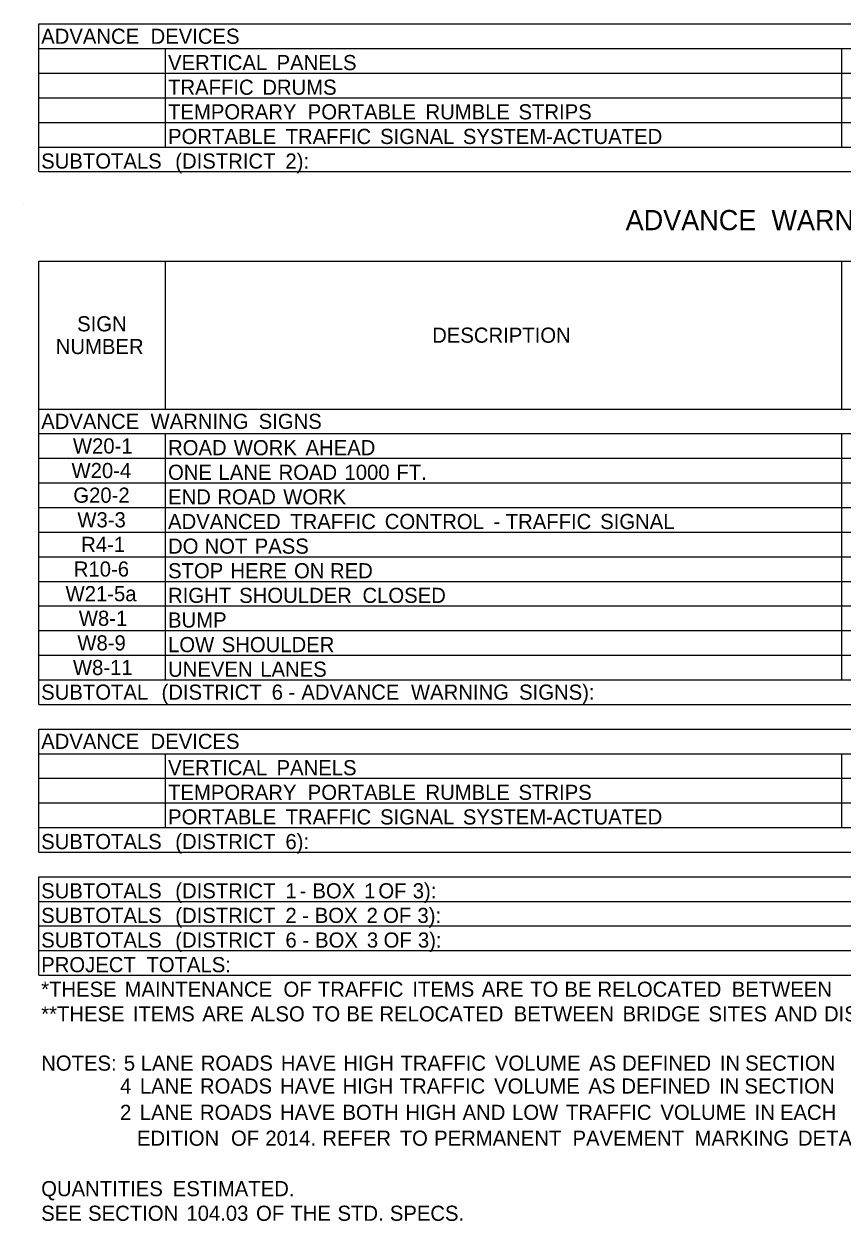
# Model space of a CAD drawing. Extents: x 542596 to 1930787, y -1948294 to 596640.
# Drawn here: x 542596.4 to 542920.2, y -1947004.1 to -1946529.9 of the extents above; entities that cross this region are included whole.
import ezdxf

# ---------------------------------------------------------------- set-up
doc = ezdxf.new("R2010")
doc.units = 0
doc.layers.add('Default', color=7, linetype='Continuous')

msp = doc.modelspace()

# ---------------------------------------------------------------- linework, layer by layer
at = {"layer": 'Default'}
for p, q in [((542602.25, -1946529.94), (543490.96, -1946529.94)), ((542602.25, -1946588.44), (542602.25, -1946529.94)), ((542602.25, -1946588.44), (542602.25, -1946529.94)), ((542652.46, -1946529.94), (543403.21, -1946529.94)), ((542602.25, -1946539.69), (543490.96, -1946539.69)), ((542652.46, -1946578.69), (542652.46, -1946539.69)), ((542652.46, -1946578.69), (542652.46, -1946539.69)), ((542920.1, -1946578.69), (542920.1, -1946539.69)), ((542920.1, -1946578.69), (542920.1, -1946539.69)), ((542602.25, -1946549.44), (543490.96, -1946549.44)), ((542602.25, -1946559.19), (543490.96, -1946559.19)), ((542602.25, -1946568.94), (543490.96, -1946568.94)), ((542602.25, -1946578.69), (542920.1, -1946578.69)), ((542602.25, -1946578.69), (543490.96, -1946578.69)), ((542920.1, -1946578.69), (543178.96, -1946578.69)), ((542602.25, -1946588.44), (543490.96, -1946588.44)), ((542596.4, -1946601.04), (542596.4, -1946601.04)), ((542602.25, -1946623.95), (543440.75, -1946623.95)), ((542602.25, -1946799.45), (542602.25, -1946623.95)), ((542602.25, -1946799.45), (542602.25, -1946623.95)), ((542652.46, -1946682.45), (542652.46, -1946623.95)), ((542920.1, -1946682.45), (542920.1, -1946623.95)), ((542602.25, -1946682.45), (543440.75, -1946682.45)), ((542602.25, -1946692.2), (543440.75, -1946692.2)), ((542652.46, -1946789.7), (542652.46, -1946692.2)), ((542652.46, -1946789.7), (542652.46, -1946692.2)), ((542920.1, -1946789.7), (542920.1, -1946692.2)), ((542920.1, -1946789.7), (542920.1, -1946692.2)), ((542602.25, -1946701.95), (543440.75, -1946701.95)), ((542602.25, -1946711.7), (543440.75, -1946711.7)), ((542602.25, -1946721.45), (543440.75, -1946721.45)), ((542602.25, -1946731.2), (543440.75, -1946731.2)), ((542602.25, -1946740.95), (543440.75, -1946740.95)), ((542602.25, -1946750.7), (543440.75, -1946750.7)), ((542602.25, -1946760.45), (543440.75, -1946760.45)), ((542602.25, -1946770.2), (543440.75, -1946770.2)), ((542602.25, -1946779.95), (543440.75, -1946779.95)), ((542602.25, -1946789.7), (543440.75, -1946789.7)), ((542602.25, -1946799.45), (543440.75, -1946799.45)), ((542602.25, -1946809.2), (543440.75, -1946809.2)), ((542602.25, -1946857.95), (542602.25, -1946809.2)), ((542602.25, -1946857.95), (542602.25, -1946809.2)), ((542652.46, -1946809.2), (543353, -1946809.2)), ((542602.25, -1946818.95), (543440.75, -1946818.95)), ((542652.46, -1946848.2), (542652.46, -1946818.95)), ((542652.46, -1946848.2), (542652.46, -1946818.95)), ((542920.1, -1946848.2), (542920.1, -1946818.95)), ((542920.1, -1946848.2), (542920.1, -1946818.95)), ((542602.25, -1946828.7), (543440.75, -1946828.7)), ((542602.25, -1946838.45), (543440.75, -1946838.45)), ((542602.25, -1946848.2), (543440.75, -1946848.2)), ((542602.25, -1946848.2), (543440.75, -1946848.2)), ((542602.25, -1946857.95), (543440.75, -1946857.95)), ((542602.25, -1946867.7), (543440.75, -1946867.7)), ((542602.25, -1946906.7), (542602.25, -1946867.7)), ((542602.25, -1946906.7), (542602.25, -1946867.7)), ((542602.25, -1946877.45), (543440.75, -1946877.45)), ((542602.25, -1946887.2), (543440.75, -1946887.2)), ((542602.25, -1946896.95), (543440.75, -1946896.95)), ((542602.25, -1946906.7), (543440.75, -1946906.7))]:
    msp.add_line(p, q, dxfattribs=at)

# ---------------------------------------------------------------- texts
for s, height, p in [('ADVANCE', 6, (542603.22, -1946537.81)), (' DEVICES', 6, (542644.27, -1946537.81)), ('VERTICAL', 6, (542653.43, -1946548.24)), (' PANELS', 6, (542694.14, -1946548.24)), ('TRAFFIC', 6, (542653.43, -1946557.99)), (' DRUMS', 6, (542688.5, -1946557.99)), ('TEMPORARY', 6, (542653.43, -1946567.74)), (' PORTABLE', 6, (542706.48, -1946567.74)), (' RUMBLE', 6, (542753.09, -1946567.74)), (' STRIPS', 6, (542789.91, -1946567.74)), ('PORTABLE', 6, (542653.43, -1946577.49)), (' TRAFFIC', 6, (542697.72, -1946577.49)), (' SIGNAL', 6, (542735.11, -1946577.49)), (' SYSTEM-ACTUATED', 6, (542767.89, -1946577.49)), ('SUBTOTALS', 6, (542603.22, -1946587.24)), (' (DISTRICT', 6, (542654.05, -1946587.24)), (' 2):', 6, (542697.65, -1946587.24)), ('ADVANCE', 8, (542834.54, -1946611.62)), (' WARNING', 8, (542889.27, -1946611.62)), ('SIGN', 6, (542617.44, -1946651.7)), ('DESCRIPTION', 6, (542757.97, -1946656.2)), ('NUMBER', 6, (542608.98, -1946660.7)), ('ADVANCE', 6, (542603.22, -1946690.32)), (' WARNING', 6, (542644.27, -1946690.32)), (' SIGNS', 6, (542687.07, -1946690.32)), ('W20-1', 6, (542615.78, -1946700.07)), ('ROAD', 6, (542653.43, -1946700.75)), (' WORK', 6, (542677.21, -1946700.75)), (' AHEAD', 6, (542705.6, -1946700.75)), ('W20-4', 6, (542615.22, -1946709.82)), ('ONE', 6, (542653.43, -1946710.5)), (' LANE', 6, (542671.16, -1946710.5)), (' ROAD', 6, (542694.94, -1946710.5)), (' 1000', 6, (542721.04, -1946710.5)), (' FT.', 6, (542741.61, -1946710.5)), ('G20-2', 6, (542615.93, -1946719.57)), ('END', 6, (542653.43, -1946720.25)), (' ROAD', 6, (542670.69, -1946720.25)), (' WORK', 6, (542696.79, -1946720.25)), ('W3-3', 6, (542617.53, -1946729.32)), ('ADVANCED', 6, (542653.43, -1946730)), (' TRAFFIC', 6, (542699.58, -1946730)), (' CONTROL', 6, (542736.97, -1946730)), (' -', 6, (542779.99, -1946730)), (' TRAFFIC', 6, (542784.84, -1946730)), (' SIGNAL', 6, (542822.23, -1946730)), ('R4-1', 6, (542619.04, -1946739.07)), ('DO', 6, (542653.43, -1946739.75)), (' NOT', 6, (542665.64, -1946739.75)), (' PASS', 6, (542685.49, -1946739.75)), ('R10-6', 6, (542616.13, -1946748.82)), ('STOP', 6, (542653.43, -1946749.5)), (' HERE', 6, (542675.9, -1946749.5)), (' ON', 6, (542701.07, -1946749.5)), (' RED', 6, (542715.29, -1946749.5)), ('W21-5a', 6, (542612.86, -1946758.57)), ('RIGHT', 6, (542653.43, -1946759.25)), (' SHOULDER', 6, (542679.35, -1946759.25)), (' CLOSED', 6, (542728.15, -1946759.25)), ('W8-1', 6, (542618.11, -1946768.32)), ('BUMP', 6, (542653.43, -1946769)), ('W8-9', 6, (542617.53, -1946778.07)), ('LOW', 6, (542653.43, -1946778.75)), (' SHOULDER', 6, (542672.43, -1946778.75)), ('W8-11', 6, (542615.78, -1946787.82)), ('UNEVEN', 6, (542653.43, -1946788.5)), (' LANES', 6, (542687.69, -1946788.5)), ('SUBTOTAL', 6, (542603.22, -1946797.57)), (' (DISTRICT', 6, (542648.62, -1946797.57)), (' 6', 6, (542692.22, -1946797.57)), (' -', 6, (542698.91, -1946797.57)), (' ADVANCE', 6, (542703.96, -1946797.57)), (' WARNING', 6, (542747.34, -1946797.57)), (' SIGNS):', 6, (542790.14, -1946797.57)), ('ADVANCE', 6, (542603.22, -1946817.07)), (' DEVICES', 6, (542644.27, -1946817.07)), ('VERTICAL', 6, (542653.43, -1946827.5)), (' PANELS', 6, (542694.14, -1946827.5)), ('TEMPORARY', 6, (542653.43, -1946837.25)), (' PORTABLE', 6, (542706.48, -1946837.25)), (' RUMBLE', 6, (542753.09, -1946837.25)), (' STRIPS', 6, (542789.91, -1946837.25)), ('PORTABLE', 6, (542653.43, -1946847)), (' TRAFFIC', 6, (542697.72, -1946847)), (' SIGNAL', 6, (542735.11, -1946847)), (' SYSTEM-ACTUATED', 6, (542767.89, -1946847)), ('SUBTOTALS', 6, (542603.22, -1946856.75)), (' (DISTRICT', 6, (542654.05, -1946856.75)), (' 6):', 6, (542697.65, -1946856.75)), ('SUBTOTALS', 6, (542603.22, -1946876.25)), (' (DISTRICT', 6, (542654.05, -1946876.25)), (' 1', 6, (542697.65, -1946876.25)), (' BOX', 6, (542708.34, -1946876.25)), (' 1', 6, (542728.82, -1946876.25)), (' OF', 6, (542734.45, -1946876.25)), (' 3):', 6, (542748.04, -1946876.25)), (' -', 6, (542703.28, -1946876.25)), ('SUBTOTALS', 6, (542603.22, -1946886)), (' (DISTRICT', 6, (542654.05, -1946886)), (' 2', 6, (542697.65, -1946886)), (' BOX', 6, (542709.27, -1946886)), (' 2', 6, (542729.76, -1946886)), (' OF', 6, (542736.33, -1946886)), (' 3):', 6, (542749.91, -1946886)), (' -', 6, (542704.22, -1946886)), ('SUBTOTALS', 6, (542603.22, -1946895.75)), (' (DISTRICT', 6, (542654.05, -1946895.75)), (' 6', 6, (542697.65, -1946895.75)), (' BOX', 6, (542709.4, -1946895.75)), (' 3', 6, (542729.89, -1946895.75)), (' OF', 6, (542736.51, -1946895.75)), (' 3):', 6, (542750.09, -1946895.75)), (' -', 6, (542704.34, -1946895.75)), ('PROJECT', 6, (542603.22, -1946905.5)), (' TOTALS:', 6, (542642.65, -1946905.5)), ('*THESE', 6, (542603.22, -1946915.25)), (' MAINTENANCE', 6, (542633.99, -1946915.25)), (' OF', 6, (542696.89, -1946915.25)), (' TRAFFIC', 6, (542710.48, -1946915.25)), (' ITEMS', 6, (542747.87, -1946915.25)), (' ARE', 6, (542775.38, -1946915.25)), (' TO', 6, (542794.5, -1946915.25)), (' BE', 6, (542808.1, -1946915.25)), (' RELOCATED', 6, (542821.16, -1946915.25)), (' BETWEEN', 6, (542874.29, -1946915.25)), ('**THESE', 6, (542603.22, -1946925)), (' ITEMS', 6, (542637.25, -1946925)), (' ARE', 6, (542664.76, -1946925)), (' ALSO', 6, (542683.88, -1946925)), (' TO', 6, (542708.2, -1946925)), (' BE', 6, (542721.8, -1946925)), (' RELOCATED', 6, (542734.86, -1946925)), (' BETWEEN', 6, (542787.99, -1946925)), (' BRIDGE', 6, (542831.09, -1946925)), (' SITES', 6, (542865.11, -1946925)), (' AND', 6, (542891.23, -1946925)), (' DISTRICTS', 6, (542910.81, -1946925)), ('NOTES:', 6, (542603.22, -1946944.5)), (' 5', 6, (542633.7, -1946944.5)), (' LANE', 6, (542640.36, -1946944.5)), (' ROADS', 6, (542664.14, -1946944.5)), (' HAVE', 6, (542695.84, -1946944.5)), (' HIGH', 6, (542720.56, -1946944.5)), (' TRAFFIC', 6, (542743.17, -1946944.5)), (' VOLUME', 6, (542780.56, -1946944.5)), (' AS', 6, (542817.84, -1946944.5)), (' DEFINED', 6, (542830.92, -1946944.5)), (' IN', 6, (542869.6, -1946944.5)), (' SECTION', 6, (542879.62, -1946944.5)), ('              4', 6, (542603.22, -1946953.57)), (' LANE', 6, (542640.06, -1946953.57)), (' ROADS', 6, (542663.84, -1946953.57)), (' HAVE', 6, (542695.55, -1946953.57)), (' HIGH', 6, (542720.26, -1946953.57)), (' TRAFFIC', 6, (542742.87, -1946953.57)), (' VOLUME', 6, (542780.26, -1946953.57)), (' AS', 6, (542817.55, -1946953.57)), (' DEFINED', 6, (542830.62, -1946953.57)), (' IN', 6, (542869.3, -1946953.57)), (' SECTION', 6, (542879.33, -1946953.57)), ('              2', 6, (542603.22, -1946964)), (' LANE', 6, (542640.03, -1946964)), (' ROADS', 6, (542663.81, -1946964)), (' HAVE', 6, (542695.51, -1946964)), (' BOTH', 6, (542720.23, -1946964)), (' HIGH', 6, (542745.17, -1946964)), (' AND', 6, (542767.78, -1946964)), (' LOW', 6, (542787.36, -1946964)), (' TRAFFIC', 6, (542808.69, -1946964)), (' VOLUME', 6, (542846.08, -1946964)), (' IN', 6, (542883.36, -1946964)), (' EACH', 6, (542893.39, -1946964)), ('                 EDITION', 6, (542603.22, -1946974.24)), (' OF', 6, (542676.11, -1946974.24)), (' 2014.', 6, (542689.7, -1946974.24)), (' REFER', 6, (542712.26, -1946974.24)), (' TO', 6, (542742.89, -1946974.24)), (' PERMANENT', 6, (542756.49, -1946974.24)), (' PAVEMENT', 6, (542811.29, -1946974.24)), (' MARKING', 6, (542859.57, -1946974.24)), (' DETAILS', 6, (542900.5, -1946974.24)), ('QUANTITIES', 6, (542603.22, -1946994.22)), (' ESTIMATED.', 6, (542653.09, -1946994.22)), ('SEE', 6, (542603.22, -1947003.97)), (' SECTION', 6, (542619.55, -1947003.97)), (' 104.03', 6, (542658.46, -1947003.97)), (' OF', 6, (542686.04, -1947003.97)), (' THE', 6, (542699.62, -1947003.97)), (' STD.', 6, (542718.27, -1947003.97)), (' SPECS.', 6, (542738.97, -1947003.97))]:
    msp.add_text(s, height=height, dxfattribs=at).set_placement(p)

doc.saveas('drawing.dxf')
